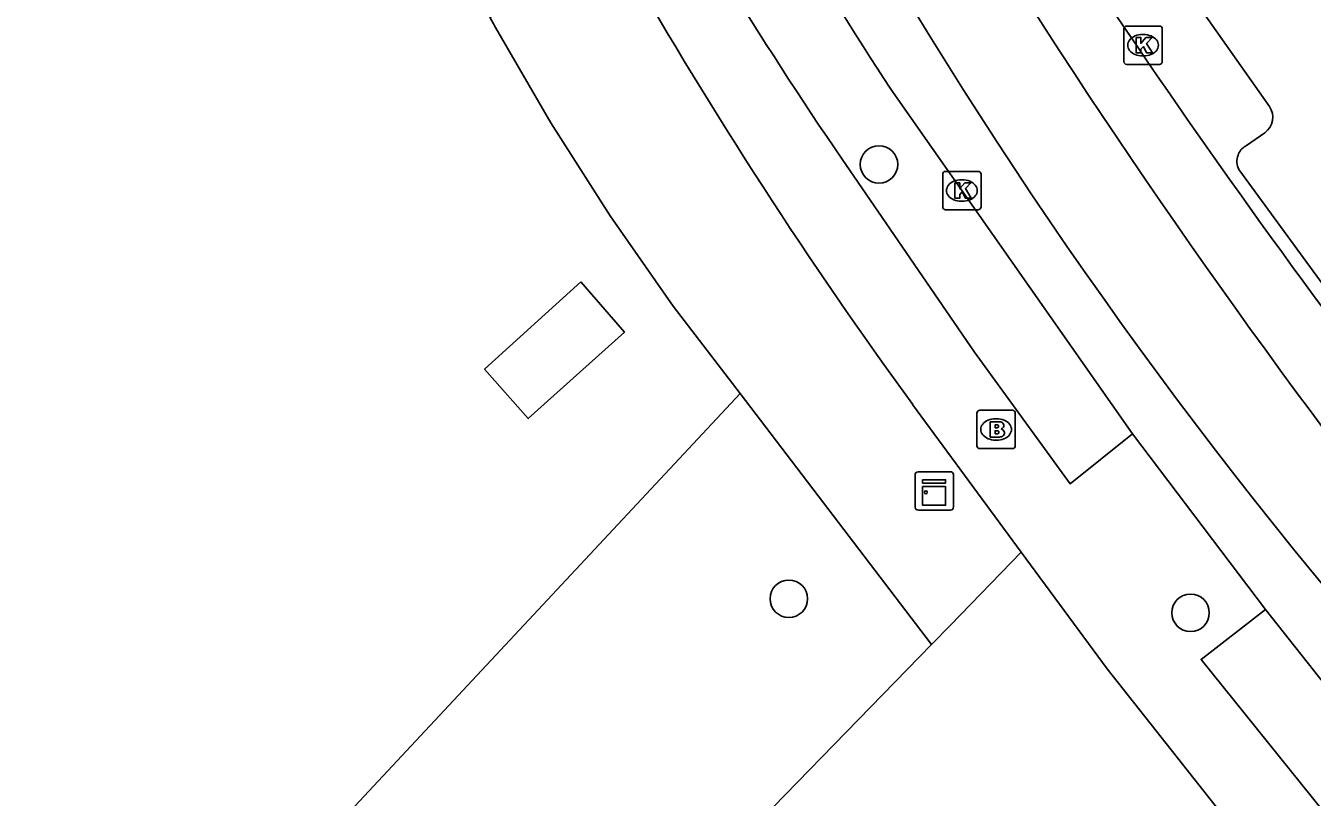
# Model space of a CAD drawing. Extents: x 159040 to 160094, y 381214 to 382518.
# Drawn here: x 159373.68 to 159407.24, y 381696.1 to 381716.22 of the extents above; entities that cross this region are included whole.
import ezdxf

# ---------------------------------------------------------------- set-up
doc = ezdxf.new("R2010")
doc.units = 0
for name, color, linetype in [('IMGEO_Boom', 7, 'Continuous'), ('IMGEO_Brandkraan', 7, 'Continuous'), ('IMGEO_Groenvoorziening', 7, 'Continuous'), ('IMGEO_Kast', 7, 'Continuous'), ('IMGEO_Kolk', 7, 'Continuous'), ('IMGEO_Lage_trafo', 7, 'Continuous'), ('IMGEO_Rijbaan_lokaal_gesloten', 7, 'Continuous'), ('IMGEO_Voetpad_open', 7, 'Continuous')]:
    doc.layers.add(name, color=color, linetype=linetype)

msp = doc.modelspace()

# ---------------------------------------------------------------- linework, layer by layer
at = {"layer": 'IMGEO_Boom'}
for centre in [(159395.935, 381712.608), (159393.583, 381701.28), (159404.063, 381700.914)]:
    msp.add_circle(centre, 0.489, dxfattribs=at)
at = {"layer": 'IMGEO_Brandkraan'}
for p, q in [((159398.489, 381705.27), (159398.489, 381706.122)), ((159398.564, 381706.196), (159399.416, 381706.196)), ((159399.49, 381706.122), (159399.49, 381705.27)), ((159398.977, 381705.976), (159399.002, 381705.976)), ((159399.416, 381705.196), (159398.564, 381705.196)), ((159399, 381705.416), (159398.975, 381705.416))]:
    msp.add_line(p, q, dxfattribs=at)
for points in [[(159398.489, 381705.27), (159398.489, 381706.122)], [(159398.564, 381706.196), (159399.416, 381706.196)], [(159399.49, 381706.122), (159399.49, 381705.27)], [(159398.837, 381705.896), (159398.837, 381705.496), (159399.05, 381705.496)], [(159399.068, 381705.896), (159398.837, 381705.896)], [(159399.016, 381705.815), (159398.962, 381705.815), (159398.962, 381705.739)], [(159398.962, 381705.739), (159399.015, 381705.739)], [(159399.024, 381705.663), (159398.962, 381705.663), (159398.962, 381705.582)], [(159398.962, 381705.582), (159399.024, 381705.582)], [(159399.416, 381705.196), (159398.564, 381705.196)]]:
    msp.add_lwpolyline(points, dxfattribs=at)
for centre, radius, start, end in [((159398.566, 381706.12), 0.0765, 91.552, 178.448), ((159398.566, 381706.12), 0.0765, 91.552, 178.448), ((159399.414, 381706.12), 0.0765, 1.552, 88.448), ((159399.414, 381706.12), 0.0765, 1.552, 88.448), ((159399.017, 381705.777), 0.0379, 267.8285, 90.9355), ((159399.072, 381705.751), 0.145, 59.4692, 91.5367), ((159399.097, 381705.798), 0.0922, 285.5137, 58.1501), ((159399.025, 381705.622), 0.0404, 269.8759, 90.5077), ((159399.056, 381705.747), 0.251, 268.6676, 293.5347), ((159399.102, 381705.606), 0.105, 301.3115, 78.989), ((159398.566, 381705.272), 0.0765, 181.552, 268.448), ((159398.566, 381705.272), 0.0765, 181.552, 268.448), ((159399.414, 381705.272), 0.0765, 271.552, 358.448), ((159399.414, 381705.272), 0.0765, 271.552, 358.448)]:
    msp.add_arc(centre, radius, start, end, dxfattribs=at)
for centre, major_axis, ratio, start_param, end_param in [((159398.976, 381705.696), (-0.387, 0.002), 0.722429, 4.712389, 7.853982), ((159399.001, 381705.696), (-0.39, 0.002), 0.717154, 1.570796, 4.712389)]:
    msp.add_ellipse(centre, major_axis=major_axis, ratio=ratio, start_param=start_param, end_param=end_param, dxfattribs=at)
at = {"layer": 'IMGEO_Groenvoorziening'}
for points in [[(159392.311, 381706.63), (159390.567, 381708.914), (159388.92, 381711.269), (159387.373, 381713.691), (159385.929, 381716.175), (159385.784, 381716.449), (159389.322, 381717.897)], [(159373.676, 381686.68), (159392.311, 381706.63)], [(159392.311, 381706.63), (159397.305, 381700.088)], [(159397.305, 381700.088), (159397.8, 381700.596), (159399.647, 381702.493)], [(159397.305, 381700.088), (159379.171, 381681.469), (159374.906, 381677.091)]]:
    msp.add_lwpolyline(points, dxfattribs=at)
at = {"layer": 'IMGEO_Kast'}
for p, q in [((159396.878, 381703.667), (159396.878, 381704.508)), ((159396.878, 381704.508), (159396.878, 381703.667)), ((159396.953, 381704.592), (159397.794, 381704.592)), ((159397.794, 381704.592), (159396.953, 381704.592)), ((159397.878, 381704.517), (159397.878, 381703.676)), ((159397.878, 381703.676), (159397.878, 381704.517)), ((159397.803, 381703.592), (159396.962, 381703.592)), ((159396.962, 381703.592), (159397.803, 381703.592))]:
    msp.add_line(p, q, dxfattribs=at)
for points in [[(159397.073, 381704.382), (159397.673, 381704.382), (159397.673, 381704.297), (159397.073, 381704.297), (159397.073, 381704.382)], [(159397.073, 381704.207), (159397.673, 381704.207), (159397.673, 381703.718), (159397.073, 381703.718), (159397.073, 381704.207)]]:
    msp.add_lwpolyline(points, dxfattribs=at)
msp.add_circle((159397.157, 381704.056), 0.0377, dxfattribs=at)
for centre, start, end in [((159396.956, 381704.514), 92.4484, 184.2845), ((159396.956, 381704.514), 92.4484, 184.2845), ((159397.8, 381704.514), 2.4484, 94.2845), ((159397.8, 381704.514), 2.4484, 94.2845), ((159396.956, 381703.67), 182.4484, 274.2845), ((159396.956, 381703.67), 182.4484, 274.2845), ((159397.8, 381703.67), 272.4484, 4.2845), ((159397.8, 381703.67), 272.4484, 4.2845)]:
    msp.add_arc(centre, 0.0779, start, end, dxfattribs=at)
at = {"layer": 'IMGEO_Kolk'}
for p, q in [((159402.398, 381716.216), (159403.25, 381716.216)), ((159402.323, 381715.29), (159402.323, 381716.142)), ((159402.811, 381715.996), (159402.836, 381715.996)), ((159403.324, 381716.142), (159403.324, 381715.29)), ((159403.25, 381715.216), (159402.398, 381715.216)), ((159402.834, 381715.436), (159402.809, 381715.436)), ((159397.596, 381711.501), (159397.596, 381712.353)), ((159397.671, 381712.427), (159398.523, 381712.427)), ((159398.084, 381712.207), (159398.109, 381712.207)), ((159398.597, 381712.353), (159398.597, 381711.501)), ((159398.107, 381711.647), (159398.082, 381711.647)), ((159398.523, 381711.427), (159397.671, 381711.427))]:
    msp.add_line(p, q, dxfattribs=at)
for points in [[(159402.398, 381716.216), (159403.25, 381716.216)], [(159402.323, 381715.29), (159402.323, 381716.142)], [(159402.644, 381715.916), (159402.767, 381715.916), (159402.767, 381715.765), (159402.897, 381715.916), (159403.061, 381715.916), (159402.915, 381715.765), (159403.068, 381715.516), (159402.916, 381715.516), (159402.831, 381715.68), (159402.767, 381715.613), (159402.767, 381715.516), (159402.644, 381715.516), (159402.644, 381715.916)], [(159403.324, 381716.142), (159403.324, 381715.29)], [(159403.25, 381715.216), (159402.398, 381715.216)], [(159397.596, 381711.501), (159397.596, 381712.353)], [(159397.671, 381712.427), (159398.523, 381712.427)], [(159398.597, 381712.353), (159398.597, 381711.501)], [(159397.917, 381712.127), (159398.04, 381712.127), (159398.04, 381711.976), (159398.17, 381712.127), (159398.334, 381712.127), (159398.188, 381711.976), (159398.341, 381711.727), (159398.189, 381711.727), (159398.104, 381711.891), (159398.04, 381711.824), (159398.04, 381711.727), (159397.917, 381711.727), (159397.917, 381712.127)], [(159398.523, 381711.427), (159397.671, 381711.427)]]:
    msp.add_lwpolyline(points, dxfattribs=at)
for centre, start, end in [((159402.4, 381716.14), 91.552, 178.448), ((159402.4, 381716.14), 91.552, 178.448), ((159403.248, 381716.14), 1.552, 88.448), ((159403.248, 381716.14), 1.552, 88.448), ((159402.4, 381715.292), 181.552, 268.448), ((159402.4, 381715.292), 181.552, 268.448), ((159403.248, 381715.292), 271.552, 358.448), ((159403.248, 381715.292), 271.552, 358.448), ((159397.673, 381712.351), 91.552, 178.448), ((159397.673, 381712.351), 91.552, 178.448), ((159398.521, 381712.351), 1.552, 88.448), ((159398.521, 381712.351), 1.552, 88.448), ((159397.673, 381711.503), 181.552, 268.448), ((159397.673, 381711.503), 181.552, 268.448), ((159398.521, 381711.503), 271.552, 358.448), ((159398.521, 381711.503), 271.552, 358.448)]:
    msp.add_arc(centre, 0.0765, start, end, dxfattribs=at)
for centre, major_axis, ratio, start_param, end_param in [((159402.81, 381715.716), (-0.387, 0.002), 0.722429, 4.712389, 7.853982), ((159402.835, 381715.716), (-0.39, 0.002), 0.717154, 1.570796, 4.712389), ((159398.083, 381711.927), (-0.387, 0.002), 0.722429, 4.712389, 7.853982), ((159398.108, 381711.927), (-0.39, 0.002), 0.717154, 1.570796, 4.712389)]:
    msp.add_ellipse(centre, major_axis=major_axis, ratio=ratio, start_param=start_param, end_param=end_param, dxfattribs=at)
at = {"layer": 'IMGEO_Lage_trafo'}
msp.add_lwpolyline([(159388.16, 381709.542), (159385.647, 381707.265), (159386.785, 381705.98), (159389.293, 381708.236), (159388.16, 381709.542)], dxfattribs=at)
at = {"layer": 'IMGEO_Rijbaan_lokaal_gesloten'}
for points in [[(159396.242, 381714.572), (159402.551, 381705.578)], [(159406.016, 381700.997), (159402.551, 381705.578)], [(159406.016, 381700.997), (159413.071, 381692.088)]]:
    msp.add_lwpolyline(points, dxfattribs=at)
for centre, radius, start, end in [((159505.895, 381782.949), 127.63, 198.03033, 221.6169), ((159556.102, 381816.87), 185.548, 207.66404, 221.01635), ((159500.973, 381783.009), 125.109, 208.37009, 213.16297), ((159570.928, 381829.999), 203.416, 213.66168, 217.88628)]:
    msp.add_arc(centre, radius, start, end, dxfattribs=at)
at = {"layer": 'IMGEO_Voetpad_open'}
for points in [[(159406.123, 381714.12), (159402.757, 381718.901)], [(159405.494, 381713.087), (159405.519, 381713.102), (159406, 381713.431)], [(159402.551, 381705.578), (159400.919, 381704.278), (159398.427, 381707.714), (159394.975, 381712.741)], [(159409.522, 381706.749), (159408.278, 381708.429), (159405.324, 381712.472)], [(159396.813, 381706.344), (159399.647, 381702.493)], [(159399.647, 381702.493), (159401.887, 381699.449), (159407.095, 381692.863)], [(159410.15, 381692.483), (159404.339, 381699.7), (159406.016, 381700.997)]]:
    msp.add_lwpolyline(points, dxfattribs=at)
for centre, radius, start, end in [((159478.94, 381770.377), 101.843, 207.9977, 214.46676), ((159500.875, 381782.023), 128.67, 209.89242, 216.02658), ((159405.693, 381713.841), 0.513, 306.8407, 32.9157), ((159405.749, 381712.686), 0.476, 159.9534, 206.7261), ((159405.743, 381712.69), 0.469, 122.0747, 160.1375)]:
    msp.add_arc(centre, radius, start, end, dxfattribs=at)

doc.saveas('drawing.dxf')
